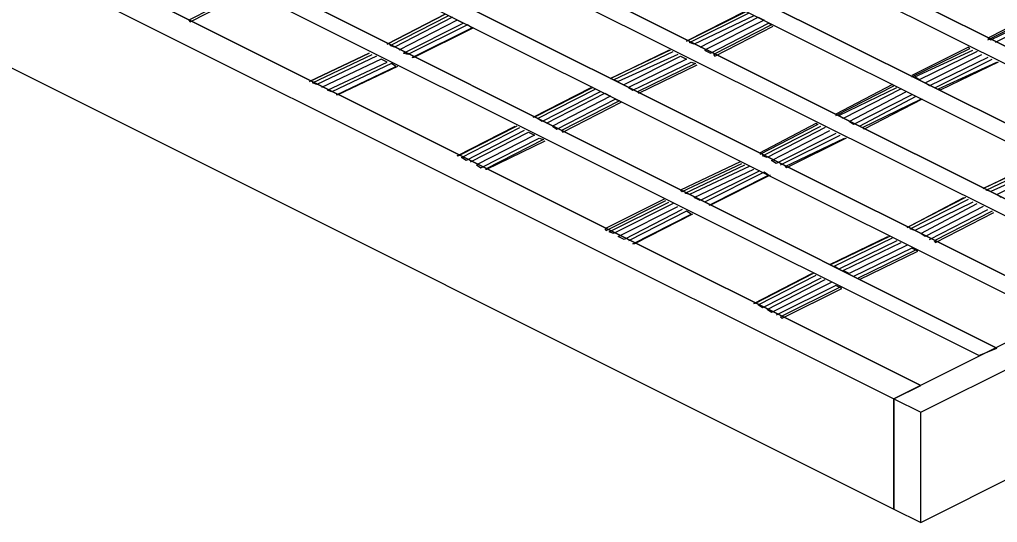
# Model space of a CAD drawing. Extents: x 636183 to 639890, y 299162 to 300538.
# Drawn here: x 636694.15 to 636717.09, y 299760.25 to 299772.05 of the extents above; entities that cross this region are included whole.
import ezdxf

# ---------------------------------------------------------------- set-up
doc = ezdxf.new("R2010")
doc.units = 0
doc.layers.add('Default', color=7, linetype='Continuous')

msp = doc.modelspace()

# ---------------------------------------------------------------- linework, layer by layer
at = {"layer": 'Default'}
for p, q in [((636724.246, 299767.941), (636685.281, 299787.423)), ((636685.281, 299787.423), (636724.246, 299767.941)), ((636723.826, 299767.731), (636684.862, 299787.213)), ((636683.462, 299786.514), (636722.462, 299767.031)), ((636722.462, 299767.031), (636683.462, 299786.514)), ((636683.078, 299786.304), (636722.042, 299766.821)), ((636720.643, 299766.157), (636681.679, 299785.639)), ((636681.679, 299785.639), (636720.643, 299766.157)), ((636720.258, 299765.947), (636681.259, 299785.429)), ((636679.895, 299784.73), (636718.859, 299765.247)), ((636718.859, 299765.247), (636679.895, 299784.73)), ((636679.475, 299784.52), (636718.44, 299765.038)), ((636717.075, 299764.338), (636678.111, 299783.855)), ((636678.111, 299783.855), (636717.075, 299764.338)), ((636716.656, 299764.163), (636677.691, 299783.645)), ((636676.327, 299782.946), (636715.292, 299763.464)), ((636715.292, 299763.464), (636676.327, 299782.946)), ((636675.698, 299782.631), (636714.662, 299763.149)), ((636675.698, 299780.043), (636714.662, 299760.56)), ((636736.977, 299774.307), (636714.662, 299763.149)), ((636736.977, 299774.307), (636714.662, 299763.149)), ((636715.292, 299762.834), (636737.607, 299773.992)), ((636699.482, 299772.733), (636698.118, 299772.033)), ((636698.153, 299771.998), (636699.517, 299772.698)), ((636711.164, 299772.243), (636709.8, 299771.543)), ((636709.8, 299771.543), (636711.199, 299772.243)), ((636709.87, 299771.508), (636711.269, 299772.208)), ((636718.23, 299772.313), (636716.866, 299771.613)), ((636716.866, 299771.578), (636718.265, 299772.278)), ((636716.936, 299771.578), (636718.335, 299772.243)), ((636718.405, 299772.208), (636717.041, 299771.508)), ((636698.118, 299772.033), (636698.153, 299771.998)), ((636704.134, 299772.173), (636702.77, 299771.473)), ((636702.77, 299771.473), (636704.134, 299772.173)), ((636702.84, 299771.438), (636704.204, 299772.138)), ((636704.309, 299772.103), (636702.945, 299771.403)), ((636704.414, 299772.033), (636703.05, 299771.333)), ((636703.155, 299771.264), (636704.554, 299771.963)), ((636704.554, 299771.963), (636704.414, 299772.033)), ((636711.374, 299772.138), (636709.975, 299771.473)), ((636710.115, 299771.403), (636711.479, 299772.103)), ((636711.619, 299772.033), (636710.22, 299771.333)), ((636710.36, 299771.264), (636711.724, 299771.963)), ((636711.479, 299772.103), (636711.619, 299772.033)), ((636711.724, 299771.963), (636711.794, 299771.928)), ((636704.659, 299771.928), (636703.26, 299771.228)), ((636703.364, 299771.159), (636704.764, 299771.858)), ((636704.798, 299771.858), (636703.399, 299771.159)), ((636704.764, 299771.858), (636704.659, 299771.928)), ((636711.794, 299771.928), (636710.43, 299771.228)), ((636710.465, 299771.194), (636711.829, 299771.893)), ((636709.975, 299771.473), (636709.87, 299771.508)), ((636716.866, 299771.613), (636716.936, 299771.578)), ((636702.945, 299771.403), (636702.84, 299771.438)), ((636709.416, 299771.333), (636708.016, 299770.669)), ((636708.016, 299770.669), (636709.38, 299771.333)), ((636708.086, 299770.634), (636709.485, 299771.298)), ((636709.38, 299771.333), (636709.416, 299771.333)), ((636710.22, 299771.333), (636710.36, 299771.264)), ((636716.411, 299771.403), (636715.082, 299770.739)), ((636715.082, 299770.704), (636716.446, 299771.368)), ((636715.152, 299770.704), (636716.516, 299771.333)), ((636716.621, 299771.298), (636715.257, 299770.634)), ((636715.292, 299760.246), (636737.607, 299771.403)), ((636716.446, 299771.368), (636716.411, 299771.403)), ((636702.35, 299771.264), (636700.951, 299770.599)), ((636700.951, 299770.599), (636702.35, 299771.264)), ((636701.021, 299770.564), (636702.42, 299771.228)), ((636702.525, 299771.194), (636701.126, 299770.529)), ((636702.63, 299771.124), (636701.231, 299770.459)), ((636701.371, 299770.389), (636702.77, 299771.054)), ((636702.77, 299771.054), (636702.63, 299771.124)), ((636703.26, 299771.228), (636703.155, 299771.264)), ((636703.399, 299771.159), (636703.364, 299771.159)), ((636709.59, 299771.228), (636708.191, 299770.599)), ((636708.331, 299770.529), (636709.66, 299771.194)), ((636709.8, 299771.124), (636708.436, 299770.459)), ((636708.541, 299770.389), (636709.905, 299771.054)), ((636709.66, 299771.194), (636709.8, 299771.124)), ((636709.905, 299771.054), (636710.01, 299771.019)), ((636710.43, 299771.228), (636710.465, 299771.194)), ((636715.397, 299770.564), (636716.726, 299771.228)), ((636716.866, 299771.159), (636715.502, 299770.494)), ((636715.641, 299770.459), (636716.971, 299771.124)), ((636715.711, 299770.424), (636717.075, 299771.054)), ((636717.11, 299771.054), (636715.746, 299770.389)), ((636702.875, 299771.019), (636701.476, 299770.354)), ((636701.581, 299770.284), (636702.98, 299770.949)), ((636703.015, 299770.949), (636701.616, 299770.284)), ((636702.98, 299770.949), (636702.875, 299771.019)), ((636710.01, 299771.019), (636708.646, 299770.354)), ((636708.681, 299770.319), (636710.045, 299770.984)), ((636708.191, 299770.599), (636708.086, 299770.634)), ((636715.257, 299770.634), (636715.152, 299770.704)), ((636701.126, 299770.529), (636701.021, 299770.564)), ((636701.476, 299770.354), (636701.371, 299770.389)), ((636706.198, 299769.759), (636707.562, 299770.459)), ((636707.597, 299770.459), (636706.233, 299769.759)), ((636706.303, 299769.725), (636707.667, 299770.424)), ((636708.436, 299770.459), (636708.541, 299770.389)), ((636714.627, 299770.529), (636713.298, 299769.829)), ((636713.298, 299769.795), (636714.662, 299770.494)), ((636713.368, 299769.795), (636714.732, 299770.459)), ((636714.837, 299770.424), (636713.473, 299769.725)), ((636714.662, 299770.494), (636714.627, 299770.529)), ((636715.502, 299770.494), (636715.397, 299770.564)), ((636715.746, 299770.389), (636715.711, 299770.424)), ((636701.616, 299770.284), (636701.581, 299770.284)), ((636707.772, 299770.354), (636706.407, 299769.655)), ((636706.512, 299769.62), (636707.877, 299770.319)), ((636708.016, 299770.249), (636706.652, 299769.55)), ((636706.757, 299769.48), (636708.121, 299770.179)), ((636708.226, 299770.144), (636706.862, 299769.445)), ((636707.877, 299770.319), (636708.016, 299770.249)), ((636708.121, 299770.179), (636708.226, 299770.144)), ((636708.646, 299770.354), (636708.681, 299770.319)), ((636713.613, 299769.655), (636714.942, 299770.354)), ((636715.082, 299770.284), (636713.718, 299769.585)), ((636713.858, 299769.55), (636715.187, 299770.249)), ((636713.928, 299769.515), (636715.292, 299770.179)), ((636715.327, 299770.179), (636713.963, 299769.48)), ((636706.897, 299769.41), (636708.261, 299770.109)), ((636706.233, 299769.759), (636706.198, 299769.759)), ((636706.407, 299769.655), (636706.303, 299769.725)), ((636713.473, 299769.725), (636713.368, 299769.795)), ((636704.414, 299768.85), (636705.778, 299769.55)), ((636705.813, 299769.55), (636704.449, 299768.85)), ((636704.519, 299768.815), (636705.883, 299769.515)), ((636705.988, 299769.445), (636704.624, 299768.745)), ((636706.652, 299769.55), (636706.757, 299769.48)), ((636706.862, 299769.445), (636706.897, 299769.41)), ((636711.514, 299768.92), (636712.843, 299769.62)), ((636712.878, 299769.585), (636711.514, 299768.885)), ((636711.584, 299768.85), (636712.948, 299769.55)), ((636713.053, 299769.515), (636711.689, 299768.815)), ((636711.794, 299768.745), (636713.158, 299769.445)), ((636712.843, 299769.62), (636712.878, 299769.585)), ((636713.718, 299769.585), (636713.613, 299769.655)), ((636713.963, 299769.48), (636713.928, 299769.515)), ((636704.729, 299768.71), (636706.093, 299769.41)), ((636706.233, 299769.34), (636704.868, 299768.64)), ((636704.973, 299768.57), (636706.337, 299769.27)), ((636706.442, 299769.235), (636705.078, 299768.535)), ((636706.093, 299769.41), (636706.233, 299769.34)), ((636706.337, 299769.27), (636706.442, 299769.235)), ((636713.298, 299769.375), (636711.899, 299768.675)), ((636712.004, 299768.64), (636713.403, 299769.34)), ((636712.109, 299768.605), (636713.508, 299769.27)), ((636713.543, 299769.27), (636712.144, 299768.57)), ((636705.113, 299768.535), (636706.477, 299769.2)), ((636704.449, 299768.85), (636704.414, 299768.85)), ((636704.624, 299768.745), (636704.519, 299768.815)), ((636711.689, 299768.815), (636711.584, 299768.85)), ((636704.868, 299768.64), (636704.973, 299768.57)), ((636705.078, 299768.535), (636705.113, 299768.535)), ((636711.059, 299768.71), (636709.66, 299768.046)), ((636709.695, 299768.011), (636711.094, 299768.675)), ((636709.765, 299767.976), (636711.164, 299768.64)), ((636711.269, 299768.605), (636709.87, 299767.941)), ((636709.975, 299767.871), (636711.374, 299768.535)), ((636711.899, 299768.675), (636711.794, 299768.745)), ((636712.144, 299768.57), (636712.109, 299768.605)), ((636718.16, 299768.745), (636716.761, 299768.081)), ((636716.761, 299768.081), (636718.125, 299768.745)), ((636716.831, 299768.046), (636718.23, 299768.71)), ((636718.335, 299768.64), (636716.936, 299768.011)), ((636717.075, 299767.941), (636718.405, 299768.605)), ((636711.514, 299768.5), (636710.115, 299767.801)), ((636711.619, 299768.465), (636710.22, 299767.766)), ((636710.325, 299767.696), (636711.724, 299768.395)), ((636711.759, 299768.395), (636710.36, 299767.696)), ((636711.724, 299768.395), (636711.619, 299768.465)), ((636709.276, 299767.836), (636707.877, 299767.136)), ((636709.66, 299768.046), (636709.695, 299768.011)), ((636709.87, 299767.941), (636709.765, 299767.976)), ((636710.115, 299767.801), (636709.975, 299767.871)), ((636714.977, 299767.171), (636716.306, 299767.871)), ((636716.341, 299767.871), (636714.977, 299767.171)), ((636715.047, 299767.136), (636716.411, 299767.836)), ((636716.936, 299768.011), (636716.831, 299768.046)), ((636717.18, 299767.871), (636717.075, 299767.941)), ((636707.911, 299767.101), (636709.311, 299767.801)), ((636707.981, 299767.066), (636709.38, 299767.766)), ((636709.485, 299767.731), (636708.086, 299767.031)), ((636708.191, 299766.961), (636709.59, 299767.661)), ((636710.36, 299767.696), (636710.325, 299767.696)), ((636716.516, 299767.766), (636715.152, 299767.101)), ((636715.292, 299767.031), (636716.621, 299767.731)), ((636716.761, 299767.661), (636715.397, 299766.961)), ((636709.695, 299767.591), (636708.331, 299766.891)), ((636709.8, 299767.556), (636708.436, 299766.856)), ((636708.541, 299766.786), (636709.905, 299767.486)), ((636709.94, 299767.486), (636708.576, 299766.786)), ((636709.905, 299767.486), (636709.8, 299767.556)), ((636715.502, 299766.891), (636716.866, 299767.591)), ((636716.971, 299767.556), (636715.606, 299766.856)), ((636715.641, 299766.821), (636717.006, 299767.521)), ((636707.877, 299767.136), (636707.911, 299767.101)), ((636708.086, 299767.031), (636707.981, 299767.066)), ((636708.331, 299766.891), (636708.191, 299766.961)), ((636713.158, 299766.297), (636714.522, 299766.961)), ((636714.557, 299766.961), (636713.193, 299766.297)), ((636713.263, 299766.262), (636714.627, 299766.926)), ((636715.152, 299767.101), (636715.047, 299767.136)), ((636715.397, 299766.961), (636715.292, 299767.031)), ((636708.576, 299766.786), (636708.541, 299766.786)), ((636714.732, 299766.856), (636713.368, 299766.192)), ((636713.473, 299766.157), (636714.837, 299766.821)), ((636714.977, 299766.752), (636713.613, 299766.087)), ((636715.606, 299766.856), (636715.641, 299766.821)), ((636715.082, 299766.682), (636713.718, 299766.017)), ((636715.187, 299766.646), (636713.823, 299765.982)), ((636713.858, 299765.947), (636715.222, 299766.612)), ((636715.222, 299766.612), (636715.082, 299766.682)), ((636713.193, 299766.297), (636713.158, 299766.297)), ((636713.368, 299766.192), (636713.263, 299766.262)), ((636711.374, 299765.387), (636712.738, 299766.087)), ((636712.773, 299766.087), (636711.409, 299765.387)), ((636711.479, 299765.352), (636712.843, 299766.052)), ((636713.613, 299766.087), (636713.473, 299766.157)), ((636712.948, 299765.982), (636711.584, 299765.282)), ((636711.689, 299765.247), (636713.053, 299765.947)), ((636713.193, 299765.877), (636711.794, 299765.177)), ((636713.298, 299765.807), (636711.899, 299765.108)), ((636713.403, 299765.772), (636712.004, 299765.073)), ((636713.438, 299765.737), (636713.298, 299765.807)), ((636713.823, 299765.982), (636713.858, 299765.947)), ((636712.039, 299765.038), (636713.438, 299765.737)), ((636711.409, 299765.387), (636711.374, 299765.387)), ((636711.584, 299765.282), (636711.479, 299765.352)), ((636711.794, 299765.177), (636711.689, 299765.247)), ((636712.004, 299765.073), (636712.039, 299765.038)), ((636716.656, 299764.163), (636717.075, 299764.338)), ((636714.662, 299763.149), (636715.292, 299763.464)), ((636714.662, 299763.149), (636714.662, 299760.56)), ((636714.662, 299763.149), (636715.292, 299762.834)), ((636714.662, 299760.56), (636714.662, 299763.149)), ((636714.662, 299763.149), (636714.662, 299760.56)), ((636715.292, 299760.246), (636715.292, 299762.834)), ((636714.662, 299760.56), (636715.292, 299760.246))]:
    msp.add_line(p, q, dxfattribs=at)

doc.saveas('drawing.dxf')
